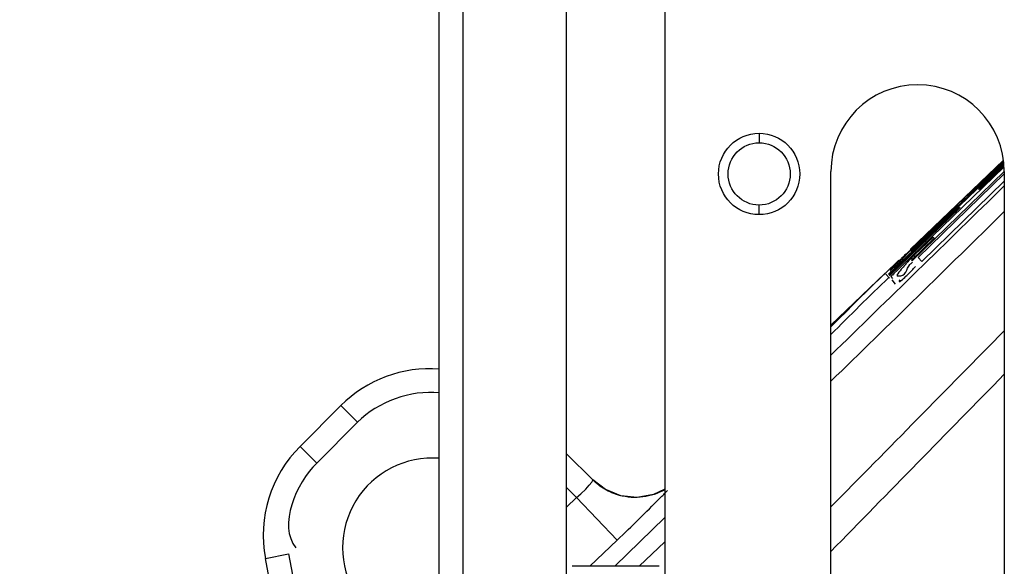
# Paper-space layout 'Sheet' of a CAD drawing. Header units: inches. Extents: x 0.2 to 10.8, y 0.2 to 8.3.
# Tile 532 of 545: x 9.321 to 9.65, y 7.07 to 7.253. Entities that reach past the tile are written whole.
import ezdxf

# ---------------------------------------------------------------- set-up
doc = ezdxf.new("R2010")
doc.units = ezdxf.units.IN
doc.header["$MEASUREMENT"] = 0
doc.layers.get('0').update_dxf_attribs({"lineweight": 5})
doc.layers.add('02___PRT_ALL_AXES', color=7, linetype='Continuous')
doc.styles.add('My Text', font='tahoma.ttf')
doc.dimstyles.new('My Dimension - mm [in] (ANSI)$0', dxfattribs={"dimtxt": 0.12, "dimasz": 0.09842519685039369, "dimexe": 0.125, "dimexo": 0.06299999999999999, "dimgap": 0.03149606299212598, "dimtad": 0, "dimlfac": 250, "dimzin": 4, "dimdsep": 46, "dimtxsty": 'My Text', "dimblk": 'Filled-1', "dimcen": 0.09, "dimclrd": 1, "dimclre": 1, "dimclrt": 1, "dimadec": 1, "dimazin": 1, "dimtfac": 1, "dimtofl": 0, "dimtmove": 0, "dimatfit": 3, "dimfxl": 1, "dimtolj": 1, "dimtzin": 4, "dimlwd": -1, "dimlwe": -1, "dimarcsym": 0})

# ---------------------------------------------------------------- blocks, each defined once
blk = doc.blocks.new('*D10')
at = {"color": 1, "true_color": 0xff0000}
for p, q in [((9.449596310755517, 8.02493972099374), (8.40388933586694, 8.02493972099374)), ((8.52888933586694, 7.926514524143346), (8.52888933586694, 7.823456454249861)), ((8.52888933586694, 5.991751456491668), (8.52888933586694, 6.094809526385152)), ((9.130400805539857, 5.893326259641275), (8.40388933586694, 5.893326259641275))]:
    blk.add_line(p, q, dxfattribs=at)
at = {"layer": 'Defpoints', "color": 0}
for p in [(9.512596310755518, 8.02493972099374), (8.52888933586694, 5.893326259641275), (9.193400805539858, 5.893326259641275)]:
    blk.add_point(p, dxfattribs=at)
at = {"color": 1, "true_color": 0xff0000, "insert": (8.52888933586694, 6.959132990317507), "char_height": 0.12, "attachment_point": 5, "rotation": 90, "style": 'My Text'}
blk.add_mtext('\\A1;532.90 mm [20.980 in]', dxfattribs=at)
blk = doc.blocks.new('Filled-1')

psp = doc.layouts.new('Sheet')

# ---------------------------------------------------------------- linework, layer by layer
at = {"color": 0, "linetype": 'ByBlock', "lineweight": -3}
for p, q in [((9.469188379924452, 6.848540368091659), (9.469188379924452, 8.02493972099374)), ((9.461188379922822, 6.704939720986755), (9.461188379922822, 8.01693972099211)), ((9.50378837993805, 7.064810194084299), (9.50378837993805, 7.328054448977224)), ((9.536588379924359, 7.328054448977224), (9.536588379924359, 7.064810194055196)), ((9.568188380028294, 7.214619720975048), (9.56818837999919, 7.211419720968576)), ((9.611487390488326, 7.167534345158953), (9.649975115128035, 7.204529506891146)), ((9.650069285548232, 7.203332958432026), (9.612220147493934, 7.166798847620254)), ((9.649886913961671, 7.205650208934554), (9.618695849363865, 7.17578640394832)), ((9.649941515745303, 7.204956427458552), (9.61908179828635, 7.175337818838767)), ((9.649909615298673, 7.205361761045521), (9.64084557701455, 7.196674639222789)), ((9.640928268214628, 7.196591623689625), (9.649921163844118, 7.205215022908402)), ((9.650006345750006, 7.204132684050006), (9.64161020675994, 7.196050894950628)), ((9.6417835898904, 7.195877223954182), (9.650030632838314, 7.203824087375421)), ((9.619375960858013, 7.171951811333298), (9.650173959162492, 7.201834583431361)), ((9.621352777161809, 7.173049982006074), (9.65018837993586, 7.201096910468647)), ((9.62263764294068, 7.171765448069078), (9.65018837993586, 7.198563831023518)), ((9.634407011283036, 7.190687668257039), (9.640846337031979, 7.196855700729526)), ((9.640886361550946, 7.196636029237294), (9.6408456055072, 7.19667469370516)), ((9.64092842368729, 7.196591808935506), (9.640883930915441, 7.196633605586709)), ((9.641783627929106, 7.195877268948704), (9.641610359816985, 7.196051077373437)), ((9.568188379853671, 7.18741972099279), (9.568188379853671, 7.190619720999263)), ((9.635185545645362, 7.189866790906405), (9.611731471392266, 7.167290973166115)), ((9.611918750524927, 7.16709960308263), (9.635362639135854, 7.189690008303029)), ((9.634558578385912, 7.190649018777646), (9.617191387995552, 7.174004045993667)), ((9.617280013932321, 7.173915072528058), (9.634643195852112, 7.190564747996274)), ((9.634558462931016, 7.190648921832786), (9.634643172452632, 7.190564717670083)), ((9.63518550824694, 7.189866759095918), (9.635362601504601, 7.189689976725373)), ((9.6191047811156, 7.172223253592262), (9.626700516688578, 7.179581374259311)), ((9.626346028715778, 7.179936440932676), (9.620309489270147, 7.174101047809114)), ((9.626346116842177, 7.179936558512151), (9.626700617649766, 7.179581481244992)), ((9.626700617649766, 7.179581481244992), (9.6269893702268, 7.17933897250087)), ((9.616468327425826, 7.172948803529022), (9.617295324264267, 7.173760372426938)), ((9.617280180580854, 7.173915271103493), (9.61719142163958, 7.174004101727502)), ((9.61908179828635, 7.175337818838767), (9.619338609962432, 7.175081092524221)), ((9.621352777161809, 7.173049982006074), (9.62263764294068, 7.171765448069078)), ((9.610364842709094, 7.167792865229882), (9.61490974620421, 7.172188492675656)), ((9.612799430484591, 7.169719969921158), (9.612752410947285, 7.169669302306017)), ((9.615988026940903, 7.172479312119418), (9.616468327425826, 7.172948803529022)), ((9.619104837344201, 7.172223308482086), (9.619376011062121, 7.171951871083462)), ((9.61034028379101, 7.167820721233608), (9.592188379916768, 7.15044295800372)), ((9.610572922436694, 7.167577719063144), (9.611738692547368, 7.16618840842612)), ((9.611565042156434, 7.167457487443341), (9.611487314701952, 7.16753428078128)), ((9.611731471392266, 7.167290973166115), (9.611903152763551, 7.167086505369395)), ((9.612015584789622, 7.167003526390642), (9.61191867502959, 7.16709953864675)), ((9.612220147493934, 7.166798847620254), (9.612792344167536, 7.166117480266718)), ((9.612537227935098, 7.165599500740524), (9.613704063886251, 7.164208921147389)), ((9.414631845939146, 7.109969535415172), (9.428289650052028, 7.12362733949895)), ((9.428289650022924, 7.12362733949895), (9.433847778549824, 7.11806921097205)), ((9.420189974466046, 7.104411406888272), (9.433849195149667, 7.118070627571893)), ((9.414631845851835, 7.109969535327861), (9.42018997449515, 7.104411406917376)), ((9.50378837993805, 7.107525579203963), (9.51256792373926, 7.098746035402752)), ((9.516830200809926, 7.095526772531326), (9.512529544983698, 7.098784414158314)), ((9.50378837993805, 7.096211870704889), (9.50714967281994, 7.092850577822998)), ((9.517659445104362, 7.095180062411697), (9.516830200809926, 7.095526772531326)), ((9.5219760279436, 7.093485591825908), (9.517659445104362, 7.095180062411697)), ((9.50378837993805, 7.089626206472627), (9.50714967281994, 7.092850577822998)), ((9.520740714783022, 7.078672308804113), (9.507149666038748, 7.092850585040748)), ((9.519899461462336, 7.069900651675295), (9.536588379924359, 7.086180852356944)), ((9.511595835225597, 7.069900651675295), (9.520740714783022, 7.078672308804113)), ((9.536588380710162, 7.078074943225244), (9.528079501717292, 7.069900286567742)), ((9.40305460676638, 7.072504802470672), (9.410817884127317, 7.07408280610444)), ((9.417904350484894, 6.993582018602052), (9.40305460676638, 7.072504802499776)), ((9.410817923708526, 7.07408281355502), (9.42255489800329, 7.011703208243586)), ((9.534749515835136, 7.069900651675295), (9.505627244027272, 7.069900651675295))]:
    psp.add_line(p, q, dxfattribs=at)
for points in [[(9.507149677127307, 7.092850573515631), (9.508555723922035, 7.094113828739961), (9.510203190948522, 7.095724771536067), (9.511381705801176, 7.09700088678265), (9.512218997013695, 7.098028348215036), (9.512544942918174, 7.09873772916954)], [(9.536588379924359, 7.095711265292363), (9.532799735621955, 7.093888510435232), (9.527415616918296, 7.092940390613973), (9.5219760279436, 7.093485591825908)]]:
    psp.add_lwpolyline(points, dxfattribs=at)
for radius in [0.0136, 0.0104]:
    psp.add_circle((9.568188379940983, 7.201019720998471), radius, dxfattribs=at)
for centre, radius, start, end in [((1.457120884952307, 15.50348607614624), 11.6732838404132, 314.1785194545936, 314.576839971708), ((9.75798072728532, 7.030414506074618), 0.2012220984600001, 134.3738813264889, 134.6095952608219), ((10.53700244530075, 6.209394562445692), 1.3313237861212, 134.0402707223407, 135.2094954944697), ((10.53744733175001, 6.208004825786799), 1.3344383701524, 134.0070362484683, 135.101439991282), ((9.457988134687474, 7.093928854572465), 0.04200000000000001, 85.62532931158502, 135), ((9.444330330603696, 7.080271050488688), 0.04200000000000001, 135, 190.655924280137), ((9.458836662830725, 7.076109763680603), 0.02997002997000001, 85.47051333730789, 274.4875887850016)]:
    psp.add_arc(centre, radius, start, end, dxfattribs=at)
for points in [[(9.592187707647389, 7.140431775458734), (9.611522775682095, 7.159300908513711), (9.630857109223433, 7.178170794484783), (9.650188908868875, 7.197043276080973)], [(9.59218877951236, 7.089754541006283), (9.611528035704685, 7.109369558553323), (9.630858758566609, 7.128992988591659), (9.650188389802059, 7.148617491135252)], [(9.650186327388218, 7.134055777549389), (9.630834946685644, 7.114335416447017), (9.611500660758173, 7.094598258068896), (9.592187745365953, 7.074840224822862)], [(9.461215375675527, 7.127853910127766), (9.451579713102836, 7.128854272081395), (9.440699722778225, 7.124920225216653), (9.433849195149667, 7.118070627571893)], [(9.420189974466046, 7.104411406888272), (9.4132996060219, 7.09752095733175), (9.407150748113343, 7.0836274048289), (9.41323644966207, 7.07601690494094)]]:
    psp.add_open_spline(points, degree=3, dxfattribs=at)
for points, knots in [([(9.616668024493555, 7.173666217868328), (9.616389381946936, 7.173391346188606), (9.615849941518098, 7.172856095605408), (9.615313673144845, 7.172317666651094), (9.615054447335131, 7.172055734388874)], [0, 0, 0, 0, 0.5150563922, 1, 1, 1, 1]), ([(9.620309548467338, 7.174100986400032), (9.61995819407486, 7.173761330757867), (9.619274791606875, 7.17308422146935), (9.61860693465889, 7.172391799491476), (9.61828217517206, 7.172047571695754)], [0, 0, 0, 0, 0.5080266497, 1, 1, 1, 1]), ([(9.612171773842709, 7.168876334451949), (9.612436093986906, 7.169091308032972), (9.613162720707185, 7.169763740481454), (9.613881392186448, 7.170442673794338), (9.614349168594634, 7.170891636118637)], [0, 0, 0, 0, 0.3444676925, 1, 1, 1, 1]), ([(9.613747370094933, 7.170718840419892), (9.613575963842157, 7.170541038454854), (9.613258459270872, 7.170209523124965), (9.612943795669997, 7.169875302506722), (9.612799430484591, 7.169719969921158)], [0, 0, 0, 0, 0.5380245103, 1, 1, 1, 1]), ([(9.615054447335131, 7.172055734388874), (9.614824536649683, 7.171823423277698), (9.614387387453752, 7.171379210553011), (9.61395307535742, 7.170932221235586), (9.613747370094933, 7.170718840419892)], [0, 0, 0, 0, 0.5244340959, 1, 1, 1, 1]), ([(9.614257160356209, 7.16716242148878), (9.614176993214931, 7.167026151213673), (9.617436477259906, 7.166333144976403), (9.617363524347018, 7.169408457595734), (9.618631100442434, 7.170719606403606)], [0, 0, 0, 0, 0.0797772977, 1, 1, 1, 1]), ([(9.61828217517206, 7.172047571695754), (9.617399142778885, 7.171111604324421), (9.616008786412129, 7.169526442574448), (9.614675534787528, 7.167873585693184), (9.614257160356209, 7.16716242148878)], [0, 0, 0, 0, 0.6093036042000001, 1, 1, 1, 1]), ([(9.614349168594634, 7.170891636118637), (9.614603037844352, 7.171135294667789), (9.615150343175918, 7.171663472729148), (9.615695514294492, 7.172193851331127), (9.615988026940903, 7.172479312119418)], [0, 0, 0, 0, 0.4626347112, 1, 1, 1, 1]), ([(9.618631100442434, 7.170719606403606), (9.618766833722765, 7.17086000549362), (9.619044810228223, 7.171148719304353), (9.619321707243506, 7.171438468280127), (9.619463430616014, 7.171587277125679)], [0, 0, 0, 0, 0.4872556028, 1, 1, 1, 1]), ([(9.619863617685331, 7.169442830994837), (9.619966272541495, 7.16954957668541), (9.620175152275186, 7.169767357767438), (9.620383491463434, 7.169985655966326), (9.620489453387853, 7.170096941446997)], [0, 0, 0, 0, 0.4907767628, 1, 1, 1, 1]), ([(9.611987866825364, 7.168782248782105), (9.611982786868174, 7.168772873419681), (9.612072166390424, 7.168696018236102), (9.612118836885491, 7.168833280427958), (9.612171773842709, 7.168876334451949)], [0, 0, 0, 0, 0.1351517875, 1, 1, 1, 1]), ([(9.612278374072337, 7.169145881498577), (9.612212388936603, 7.169070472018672), (9.612113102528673, 7.168951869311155), (9.612014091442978, 7.168830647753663), (9.611987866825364, 7.168782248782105)], [0, 0, 0, 0, 0.645429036, 1, 1, 1, 1]), ([(9.612464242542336, 7.169354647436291), (9.612431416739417, 7.169318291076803), (9.61236918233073, 7.169248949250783), (9.612307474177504, 7.169179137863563), (9.612278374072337, 7.169145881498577)], [0, 0, 0, 0, 0.5257169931, 1, 1, 1, 1]), ([(9.612752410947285, 7.169669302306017), (9.612701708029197, 7.169614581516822), (9.612605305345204, 7.169510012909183), (9.612509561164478, 7.169404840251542), (9.612464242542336, 7.169354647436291)], [0, 0, 0, 0, 0.5245219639, 1, 1, 1, 1]), ([(9.61326674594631, 7.167587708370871), (9.613193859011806, 7.167505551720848), (9.613082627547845, 7.167375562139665), (9.612972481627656, 7.167242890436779), (9.612940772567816, 7.167189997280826)], [0, 0, 0, 0, 0.640405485, 1, 1, 1, 1]), ([(9.615686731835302, 7.165396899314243), (9.616236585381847, 7.165834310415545), (9.617645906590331, 7.167171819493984), (9.619006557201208, 7.168551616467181), (9.619863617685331, 7.169442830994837)], [0, 0, 0, 0, 0.362346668, 1, 1, 1, 1]), ([(9.615242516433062, 7.165599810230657), (9.615136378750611, 7.165427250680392), (9.614780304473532, 7.164699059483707), (9.615490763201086, 7.16524100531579), (9.615686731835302, 7.165396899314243)], [0, 0, 0, 0, 0.447213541, 1, 1, 1, 1]), ([(9.521470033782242, 7.093592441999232), (9.519744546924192, 7.094059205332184), (9.516511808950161, 7.095417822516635), (9.513749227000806, 7.097564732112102), (9.512567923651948, 7.098746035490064)], [0, 0, 0, 0, 0.5169007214, 1, 1, 1, 1]), ([(9.520740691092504, 7.078672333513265), (9.525549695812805, 7.083283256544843), (9.531120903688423, 7.088799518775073), (9.536678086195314, 7.094331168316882), (9.537491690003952, 7.095182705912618)], [0, 0, 0, 0, 0.849780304, 1, 1, 1, 1]), ([(9.536603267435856, 7.095507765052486), (9.534382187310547, 7.094241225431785), (9.529330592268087, 7.092539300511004), (9.524005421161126, 7.092906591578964), (9.521470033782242, 7.093592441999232)], [0, 0, 0, 0, 0.4932768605, 1, 1, 1, 1])]:
    psp.add_open_spline(points, degree=3, knots=knots, dxfattribs=at)
at = {"layer": '02___PRT_ALL_AXES', "color": 0, "linetype": 'ByBlock', "lineweight": -3}
for p, q in [((9.592188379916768, 6.831922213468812), (9.592188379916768, 7.201819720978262)), ((9.65018837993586, 7.201819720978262), (9.65018837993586, 6.769798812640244))]:
    psp.add_line(p, q, dxfattribs=at)
psp.add_arc((9.621188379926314, 7.201819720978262), 0.02900000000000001, 0, 180, dxfattribs=at)

# ---------------------------------------------------------------- dimensions: what is measured, and where the dimension line sits
dim = psp.add_linear_dim(base=(8.52888933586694, 5.893326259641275), p1=(9.512596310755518, 8.02493972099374), p2=(9.193400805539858, 5.893326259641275), angle=90, dimstyle='My Dimension - mm [in] (ANSI)$0', override={"dimpost": ' mm'})
dim.commit()
dim.dimension.update_dxf_attribs({"geometry": '*D10', "text_midpoint": (8.52888933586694, 6.959132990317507)})

doc.saveas('drawing.dxf')
